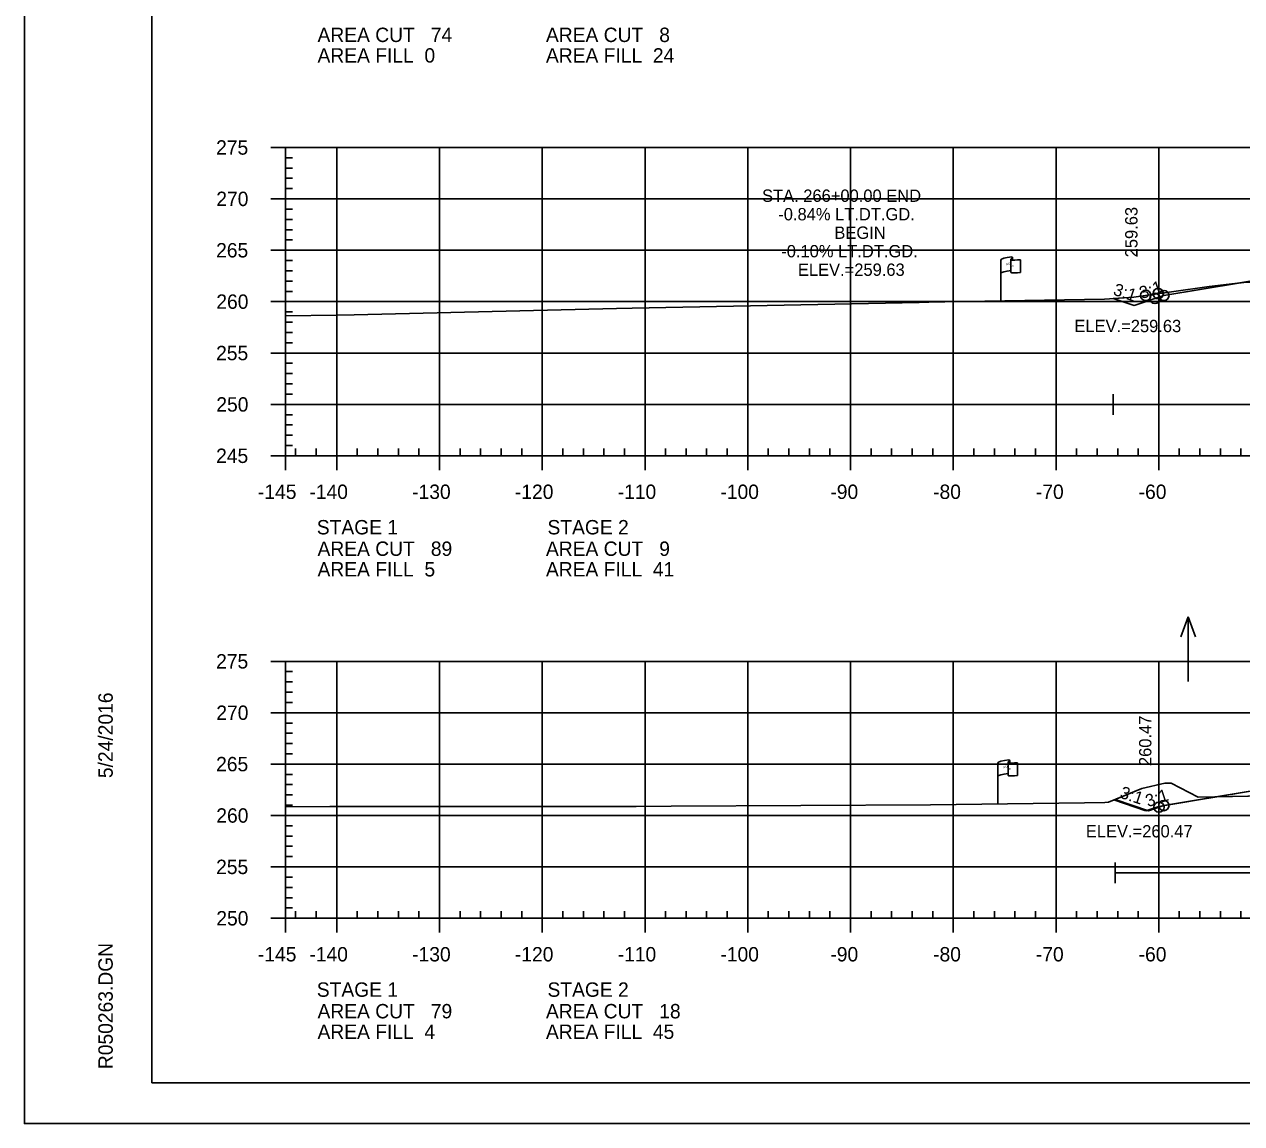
# Model space of a CAD drawing. Extents: x 1365647 to 1367999, y 387113 to 400173.
# Drawn here: x 1365723.7 to 1365842.2, y 394626.2 to 394733.2 of the extents above; entities that cross this region are included whole.
import ezdxf

# ---------------------------------------------------------------- set-up
doc = ezdxf.new("R2010")
doc.units = 0
for name, color, linetype in [('E_Existing ROW', 7, 'Continuous'), ('R_Axis', 7, 'Continuous'), ('R_Axis Annot', 7, 'Continuous'), ('R_Border', 7, 'Continuous'), ('R_Border Notes', 7, 'Continuous'), ('R_Contours', 7, 'Continuous'), ('R_Exist Surface', 7, 'Continuous'), ('R_Fin Surface', 7, 'Continuous'), ('R_Fin Surface Annot', 7, 'Continuous'), ('R_Grid', 7, 'Continuous'), ('R_No Plot', 7, 'Continuous'), ('R_Proposed Const Limits', 7, 'Continuous'), ('R_Water', 7, 'Continuous'), ('R_Water Annot', 7, 'Continuous')]:
    doc.layers.add(name, color=color, linetype=linetype)

msp = doc.modelspace()

# ---------------------------------------------------------------- linework, layer by layer
at = {"layer": 'E_Existing ROW'}
for p, q in [((1365818.71, 394706.28), (1365818.71, 394710.23)), ((1365819.7, 394710.33), (1365819.7, 394710.31)), ((1365819.7, 394710.31), (1365819.7, 394709.09)), ((1365819.87, 394710.48), (1365819.87, 394710.24)), ((1365820.64, 394710.29), (1365820.64, 394709.05)), ((1365818.42, 394657.34), (1365818.42, 394661.29)), ((1365819.42, 394661.39), (1365819.42, 394661.37)), ((1365819.42, 394661.37), (1365819.42, 394660.15)), ((1365819.59, 394661.54), (1365819.59, 394661.3)), ((1365820.35, 394661.35), (1365820.35, 394660.11))]:
    msp.add_line(p, q, dxfattribs=at)
for centre, radius, start, end in [((1365819.78, 394710.33), 0.078, 88.6458, 274.2828), ((1365819.79, 394710.48), 0.0783, 263.0712, 93.9564), ((1365819.78, 394709.09), 0.0783, 180, 273.9564), ((1365819.5, 394661.39), 0.078, 88.6458, 274.2828), ((1365819.51, 394661.54), 0.0783, 263.0712, 93.9564), ((1365819.5, 394660.15), 0.0783, 180, 273.9564)]:
    msp.add_arc(centre, radius, start, end, dxfattribs=at)
for centre, major_axis, ratio, start_param, end_param in [((1365820.29, 394710.28), (-1.58, -0.04), 0.19887, 5.030368, 6.283185), ((1365821, 394710.39), (-1.23, -0.13), 0.052933, 0.159456, 1.268315), ((1365820.29, 394708.96), (-1.58, -0.04), 0.19887, 5.083035, 6.194897), ((1365821, 394709.15), (-1.23, -0.13), 0.052933, 0.159456, 1.268315), ((1365820.01, 394661.33), (-1.58, -0.04), 0.19887, 5.030368, 6.283185), ((1365820.71, 394661.45), (-1.23, -0.13), 0.052933, 0.159456, 1.268315), ((1365820, 394660.02), (-1.58, -0.04), 0.19887, 5.083035, 6.194897), ((1365820.71, 394660.21), (-1.23, -0.13), 0.052933, 0.159456, 1.268315)]:
    msp.add_ellipse(centre, major_axis=major_axis, ratio=ratio, start_param=start_param, end_param=end_param, dxfattribs=at)
at = {"layer": 'R_Axis'}
for p, q in [((1365747.69, 394721.21), (1365749.09, 394721.21)), ((1365749.09, 394691.21), (1365749.09, 394721.21)), ((1365749.09, 394720.21), (1365749.79, 394720.21)), ((1365749.09, 394719.21), (1365749.79, 394719.21)), ((1365749.09, 394718.21), (1365749.79, 394718.21)), ((1365749.09, 394717.21), (1365749.79, 394717.21)), ((1365747.69, 394716.21), (1365749.09, 394716.21)), ((1365749.09, 394715.21), (1365749.79, 394715.21)), ((1365749.09, 394714.21), (1365749.79, 394714.21)), ((1365749.09, 394713.21), (1365749.79, 394713.21)), ((1365749.09, 394712.21), (1365749.79, 394712.21)), ((1365747.69, 394711.21), (1365749.09, 394711.21)), ((1365749.09, 394710.21), (1365749.79, 394710.21)), ((1365749.09, 394709.21), (1365749.79, 394709.21)), ((1365749.09, 394708.21), (1365749.79, 394708.21)), ((1365749.09, 394707.21), (1365749.79, 394707.21)), ((1365747.69, 394706.21), (1365749.09, 394706.21)), ((1365749.09, 394705.21), (1365749.79, 394705.21)), ((1365749.09, 394704.21), (1365749.79, 394704.21)), ((1365749.09, 394703.21), (1365749.79, 394703.21)), ((1365747.69, 394701.21), (1365749.09, 394701.21)), ((1365749.09, 394702.21), (1365749.79, 394702.21)), ((1365749.09, 394700.21), (1365749.79, 394700.21)), ((1365749.09, 394699.21), (1365749.79, 394699.21)), ((1365749.09, 394698.21), (1365749.79, 394698.21)), ((1365749.09, 394697.21), (1365749.79, 394697.21)), ((1365747.69, 394696.21), (1365749.09, 394696.21)), ((1365749.09, 394695.21), (1365749.79, 394695.21)), ((1365749.09, 394694.21), (1365749.79, 394694.21)), ((1365749.09, 394693.21), (1365749.79, 394693.21)), ((1365749.09, 394692.21), (1365749.79, 394692.21)), ((1365749.09, 394691.21), (1365749.09, 394691.91)), ((1365750.09, 394691.21), (1365750.09, 394691.91)), ((1365752.09, 394691.21), (1365752.09, 394691.91)), ((1365756.09, 394691.21), (1365756.09, 394691.91)), ((1365758.09, 394691.21), (1365758.09, 394691.91)), ((1365760.09, 394691.21), (1365760.09, 394691.91)), ((1365762.09, 394691.21), (1365762.09, 394691.91)), ((1365766.09, 394691.21), (1365766.09, 394691.91)), ((1365768.09, 394691.21), (1365768.09, 394691.91)), ((1365770.09, 394691.21), (1365770.09, 394691.91)), ((1365772.09, 394691.21), (1365772.09, 394691.91)), ((1365776.09, 394691.21), (1365776.09, 394691.91)), ((1365778.09, 394691.21), (1365778.09, 394691.91)), ((1365780.09, 394691.21), (1365780.09, 394691.91)), ((1365782.09, 394691.21), (1365782.09, 394691.91)), ((1365786.09, 394691.21), (1365786.09, 394691.91)), ((1365788.09, 394691.21), (1365788.09, 394691.91)), ((1365790.09, 394691.21), (1365790.09, 394691.91)), ((1365792.09, 394691.21), (1365792.09, 394691.91)), ((1365796.09, 394691.21), (1365796.09, 394691.91)), ((1365798.09, 394691.21), (1365798.09, 394691.91)), ((1365800.09, 394691.21), (1365800.09, 394691.91)), ((1365802.09, 394691.21), (1365802.09, 394691.91)), ((1365806.09, 394691.21), (1365806.09, 394691.91)), ((1365808.09, 394691.21), (1365808.09, 394691.91)), ((1365810.09, 394691.21), (1365810.09, 394691.91)), ((1365812.09, 394691.21), (1365812.09, 394691.91)), ((1365816.09, 394691.21), (1365816.09, 394691.91)), ((1365818.09, 394691.21), (1365818.09, 394691.91)), ((1365820.09, 394691.21), (1365820.09, 394691.91)), ((1365822.09, 394691.21), (1365822.09, 394691.91)), ((1365826.09, 394691.21), (1365826.09, 394691.91)), ((1365828.09, 394691.21), (1365828.09, 394691.91)), ((1365830.09, 394691.21), (1365830.09, 394691.91)), ((1365832.09, 394691.21), (1365832.09, 394691.91)), ((1365836.09, 394691.21), (1365836.09, 394691.91)), ((1365838.09, 394691.21), (1365838.09, 394691.91)), ((1365840.09, 394691.21), (1365840.09, 394691.91)), ((1365842.09, 394691.21), (1365842.09, 394691.91)), ((1365747.69, 394691.21), (1365749.09, 394691.21)), ((1365749.09, 394691.21), (1366039.09, 394691.21)), ((1365749.09, 394689.81), (1365749.09, 394691.21)), ((1365754.09, 394689.81), (1365754.09, 394691.21)), ((1365764.09, 394689.81), (1365764.09, 394691.21)), ((1365774.09, 394689.81), (1365774.09, 394691.21)), ((1365784.09, 394689.81), (1365784.09, 394691.21)), ((1365794.09, 394689.81), (1365794.09, 394691.21)), ((1365804.09, 394689.81), (1365804.09, 394691.21)), ((1365814.09, 394689.81), (1365814.09, 394691.21)), ((1365824.09, 394689.81), (1365824.09, 394691.21)), ((1365834.09, 394689.81), (1365834.09, 394691.21)), ((1365747.69, 394671.21), (1365749.09, 394671.21)), ((1365749.09, 394646.21), (1365749.09, 394671.21)), ((1365749.09, 394670.21), (1365749.79, 394670.21)), ((1365749.09, 394669.21), (1365749.79, 394669.21)), ((1365749.09, 394668.21), (1365749.79, 394668.21)), ((1365749.09, 394667.21), (1365749.79, 394667.21)), ((1365747.69, 394666.21), (1365749.09, 394666.21)), ((1365749.09, 394665.21), (1365749.79, 394665.21)), ((1365749.09, 394664.21), (1365749.79, 394664.21)), ((1365749.09, 394663.21), (1365749.79, 394663.21)), ((1365749.09, 394662.21), (1365749.79, 394662.21)), ((1365747.69, 394661.21), (1365749.09, 394661.21)), ((1365749.09, 394660.21), (1365749.79, 394660.21)), ((1365749.09, 394659.21), (1365749.79, 394659.21)), ((1365749.09, 394658.21), (1365749.79, 394658.21)), ((1365747.69, 394656.21), (1365749.09, 394656.21)), ((1365749.09, 394657.21), (1365749.79, 394657.21)), ((1365749.09, 394655.21), (1365749.79, 394655.21)), ((1365749.09, 394654.21), (1365749.79, 394654.21)), ((1365749.09, 394653.21), (1365749.79, 394653.21)), ((1365749.09, 394652.21), (1365749.79, 394652.21)), ((1365747.69, 394651.21), (1365749.09, 394651.21)), ((1365749.09, 394650.21), (1365749.79, 394650.21)), ((1365749.09, 394649.21), (1365749.79, 394649.21)), ((1365749.09, 394648.21), (1365749.79, 394648.21)), ((1365749.09, 394647.21), (1365749.79, 394647.21)), ((1365749.09, 394646.21), (1365749.09, 394646.91)), ((1365750.09, 394646.21), (1365750.09, 394646.91)), ((1365752.09, 394646.21), (1365752.09, 394646.91)), ((1365756.09, 394646.21), (1365756.09, 394646.91)), ((1365758.09, 394646.21), (1365758.09, 394646.91)), ((1365760.09, 394646.21), (1365760.09, 394646.91)), ((1365762.09, 394646.21), (1365762.09, 394646.91)), ((1365766.09, 394646.21), (1365766.09, 394646.91)), ((1365768.09, 394646.21), (1365768.09, 394646.91)), ((1365770.09, 394646.21), (1365770.09, 394646.91)), ((1365772.09, 394646.21), (1365772.09, 394646.91)), ((1365776.09, 394646.21), (1365776.09, 394646.91)), ((1365778.09, 394646.21), (1365778.09, 394646.91)), ((1365780.09, 394646.21), (1365780.09, 394646.91)), ((1365782.09, 394646.21), (1365782.09, 394646.91)), ((1365786.09, 394646.21), (1365786.09, 394646.91)), ((1365788.09, 394646.21), (1365788.09, 394646.91)), ((1365790.09, 394646.21), (1365790.09, 394646.91)), ((1365792.09, 394646.21), (1365792.09, 394646.91)), ((1365796.09, 394646.21), (1365796.09, 394646.91)), ((1365798.09, 394646.21), (1365798.09, 394646.91)), ((1365800.09, 394646.21), (1365800.09, 394646.91)), ((1365802.09, 394646.21), (1365802.09, 394646.91)), ((1365806.09, 394646.21), (1365806.09, 394646.91)), ((1365808.09, 394646.21), (1365808.09, 394646.91)), ((1365810.09, 394646.21), (1365810.09, 394646.91)), ((1365812.09, 394646.21), (1365812.09, 394646.91)), ((1365816.09, 394646.21), (1365816.09, 394646.91)), ((1365818.09, 394646.21), (1365818.09, 394646.91)), ((1365820.09, 394646.21), (1365820.09, 394646.91)), ((1365822.09, 394646.21), (1365822.09, 394646.91)), ((1365826.09, 394646.21), (1365826.09, 394646.91)), ((1365828.09, 394646.21), (1365828.09, 394646.91)), ((1365830.09, 394646.21), (1365830.09, 394646.91)), ((1365832.09, 394646.21), (1365832.09, 394646.91)), ((1365836.09, 394646.21), (1365836.09, 394646.91)), ((1365838.09, 394646.21), (1365838.09, 394646.91)), ((1365840.09, 394646.21), (1365840.09, 394646.91)), ((1365842.09, 394646.21), (1365842.09, 394646.91)), ((1365747.69, 394646.21), (1365749.09, 394646.21)), ((1365749.09, 394646.21), (1366039.09, 394646.21)), ((1365749.09, 394644.81), (1365749.09, 394646.21)), ((1365754.09, 394644.81), (1365754.09, 394646.21)), ((1365764.09, 394644.81), (1365764.09, 394646.21)), ((1365774.09, 394644.81), (1365774.09, 394646.21)), ((1365784.09, 394644.81), (1365784.09, 394646.21)), ((1365794.09, 394644.81), (1365794.09, 394646.21)), ((1365804.09, 394644.81), (1365804.09, 394646.21)), ((1365814.09, 394644.81), (1365814.09, 394646.21)), ((1365824.09, 394644.81), (1365824.09, 394646.21)), ((1365834.09, 394644.81), (1365834.09, 394646.21))]:
    msp.add_line(p, q, dxfattribs=at)
at = {"layer": 'R_Border'}
for p, q in [((1365736.09, 394630.21), (1365736.09, 394835.67)), ((1365736.09, 394630.21), (1365736.09, 394630.21)), ((1366052.27, 394630.21), (1365736.09, 394630.21))]:
    msp.add_line(p, q, dxfattribs=at)
at = {"layer": 'R_Contours'}
for points in [[(1365842.03, 394708.05), (1365842.66, 394708.12), (1365846.67, 394707.81), (1365850.24, 394707.51), (1365854.11, 394707.05), (1365854.74, 394706.98), (1365854.76, 394706.97), (1365854.94, 394706.98), (1365867.2, 394708.05), (1365870.68, 394708.82), (1365872.1, 394709.11), (1365873.7, 394709.48), (1365862.59, 394709.26), (1365847.47, 394708.96)], [(1365829.66, 394706.51), (1365831.66, 394706.65), (1365838.99, 394707.69), (1365842.03, 394708.05), (1365834.59, 394706.81), (1365831.68, 394705.84)], [(1365839.74, 394658.04), (1365844.35, 394658.13), (1365846.14, 394658.19), (1365847.43, 394658.18), (1365847.72, 394658.09), (1365850.56, 394657.5), (1365853.21, 394657.51), (1365856.46, 394657.35), (1365862.11, 394657.82), (1365866.89, 394658.2), (1365872.01, 394659.44), (1365873.69, 394659.85), (1365862.59, 394659.63), (1365847.47, 394659.32)], [(1365829.84, 394657.76), (1365832.45, 394658.85), (1365834.68, 394659.35), (1365835.28, 394659.35), (1365837.93, 394658), (1365839.74, 394658.04), (1365834.59, 394657.18), (1365833.09, 394656.68)]]:
    msp.add_lwpolyline(points, close=True, dxfattribs=at)
at = {"layer": 'R_Exist Surface'}
for points in [[(1365749.09, 394704.82), (1365754.06, 394704.88), (1365755.77, 394704.91), (1365781.3, 394705.54), (1365782.84, 394705.58), (1365810.76, 394706.14), (1365811.71, 394706.16), (1365813.28, 394706.19), (1365828.82, 394706.45), (1365831.66, 394706.65), (1365838.99, 394707.69), (1365842.66, 394708.12)], [(1365749.09, 394657.06), (1365753.43, 394657.1), (1365780.82, 394657.09), (1365783.24, 394657.1), (1365786.62, 394657.13), (1365811.88, 394657.26), (1365826.87, 394657.45), (1365828.83, 394657.47), (1365829.21, 394657.5), (1365832.45, 394658.85), (1365834.68, 394659.35), (1365835.28, 394659.35), (1365837.93, 394658), (1365844.35, 394658.13)]]:
    msp.add_lwpolyline(points, dxfattribs=at)
at = {"layer": 'R_Fin Surface'}
for points in [[(1365829.66, 394706.51), (1365831.68, 394705.84), (1365834.59, 394706.81), (1365847.47, 394708.96), (1365856.59, 394710.48), (1365862.59, 394710.72), (1365864.59, 394710.76), (1365894.09, 394711.35), (1365923.59, 394710.76), (1365925.59, 394710.72), (1365931.59, 394710.48), (1365940.72, 394708.96), (1365953.59, 394706.81), (1365953.59, 394706.81), (1365967.61, 394711.48)], [(1365834.59, 394706.81), (1365852.3, 394709.76), (1365856.59, 394710.48), (1365862.59, 394710.72), (1365864.59, 394710.76), (1365894.09, 394711.35), (1365923.59, 394710.76), (1365925.59, 394710.72), (1365931.59, 394710.48), (1365935.89, 394709.76), (1365953.59, 394706.81), (1365967.61, 394711.48)], [(1365829.66, 394706.51), (1365831.68, 394705.84)], [(1365829.84, 394657.76), (1365833.09, 394656.68), (1365834.59, 394657.18), (1365847.47, 394659.32), (1365856.59, 394660.85), (1365862.59, 394661.09), (1365864.59, 394661.13), (1365894.09, 394661.72), (1365923.59, 394661.13), (1365925.59, 394661.09), (1365931.59, 394660.85), (1365940.72, 394659.32), (1365953.59, 394657.18), (1365965.21, 394661.05)], [(1365834.09, 394657.1), (1365852.3, 394660.13), (1365856.59, 394660.85), (1365862.59, 394661.09), (1365864.59, 394661.13), (1365894.09, 394661.72), (1365923.59, 394661.13), (1365925.59, 394661.09), (1365931.59, 394660.85), (1365935.89, 394660.13), (1365953.59, 394657.18), (1365965.21, 394661.05)], [(1365829.73, 394657.72), (1365832.84, 394656.68)], [(1365832.84, 394656.68), (1365834.09, 394657.1)]]:
    msp.add_lwpolyline(points, dxfattribs=at)
at = {"layer": 'R_Grid'}
for p, q in [((1365749.09, 394721.21), (1366039.09, 394721.21)), ((1365749.09, 394691.21), (1365749.09, 394721.21)), ((1365754.09, 394691.21), (1365754.09, 394721.21)), ((1365764.09, 394691.21), (1365764.09, 394721.21)), ((1365774.09, 394691.21), (1365774.09, 394721.21)), ((1365784.09, 394691.21), (1365784.09, 394721.21)), ((1365794.09, 394691.21), (1365794.09, 394721.21)), ((1365804.09, 394691.21), (1365804.09, 394721.21)), ((1365814.09, 394691.21), (1365814.09, 394721.21)), ((1365824.09, 394691.21), (1365824.09, 394721.21)), ((1365834.09, 394691.21), (1365834.09, 394721.21)), ((1365749.09, 394716.21), (1366039.09, 394716.21)), ((1365749.09, 394711.21), (1366039.09, 394711.21)), ((1365749.09, 394706.21), (1366039.09, 394706.21)), ((1365749.09, 394701.21), (1366039.09, 394701.21)), ((1365749.09, 394696.21), (1366039.09, 394696.21)), ((1365749.09, 394691.21), (1366039.09, 394691.21)), ((1365749.09, 394671.21), (1366039.09, 394671.21)), ((1365749.09, 394646.21), (1365749.09, 394671.21)), ((1365754.09, 394646.21), (1365754.09, 394671.21)), ((1365764.09, 394646.21), (1365764.09, 394671.21)), ((1365774.09, 394646.21), (1365774.09, 394671.21)), ((1365784.09, 394646.21), (1365784.09, 394671.21)), ((1365794.09, 394646.21), (1365794.09, 394671.21)), ((1365804.09, 394646.21), (1365804.09, 394671.21)), ((1365814.09, 394646.21), (1365814.09, 394671.21)), ((1365824.09, 394646.21), (1365824.09, 394671.21)), ((1365834.09, 394646.21), (1365834.09, 394671.21)), ((1365749.09, 394666.21), (1366039.09, 394666.21)), ((1365749.09, 394661.21), (1366039.09, 394661.21)), ((1365749.09, 394656.21), (1366039.09, 394656.21)), ((1365749.09, 394651.21), (1366039.09, 394651.21)), ((1365749.09, 394646.21), (1366039.09, 394646.21))]:
    msp.add_line(p, q, dxfattribs=at)
at = {"layer": 'R_No Plot'}
msp.add_line((1365723.69, 394626.23), (1366057.03, 394626.23), dxfattribs=at)
msp.add_lwpolyline([(1365723.69, 394839.56), (1366057.03, 394839.56), (1366057.03, 394626.23), (1365723.69, 394626.23)], close=True, dxfattribs=at)
for centre in [(1365832.82, 394706.82), (1365834.04, 394706.99), (1365834.59, 394706.81), (1365834.59, 394706.81), (1365834.59, 394706.81), (1365834.59, 394706.81), (1365834.59, 394706.81), (1365834.59, 394706.81), (1365834.59, 394706.81), (1365834.59, 394706.81), (1365834.59, 394706.81), (1365833.72, 394706.52), (1365834.11, 394657.02), (1365834.59, 394657.18), (1365834.59, 394657.18), (1365834.59, 394657.18), (1365834.59, 394657.18), (1365834.59, 394657.18)]:
    msp.add_circle(centre, 0.5, dxfattribs=at)
at = {"layer": 'R_Proposed Const Limits'}
msp.add_lwpolyline([(1365831.68, 394705.84), (1365834.59, 394706.81)], dxfattribs=at)
at = {"layer": 'R_Water'}
for p, q in [((1365829.66, 394695.2), (1365829.66, 394697.2)), ((1365829.66, 394696.2), (1365882.19, 394696.2)), ((1365829.84, 394649.64), (1365829.84, 394651.64)), ((1365829.84, 394650.64), (1365882.12, 394650.64))]:
    msp.add_line(p, q, dxfattribs=at)
at = {"layer": 'R_Water Annot'}
for p, q in [((1365836.95, 394675.53), (1365836.25, 394673.61)), ((1365836.95, 394669.25), (1365836.95, 394675.53)), ((1365836.95, 394675.53), (1365837.65, 394673.61))]:
    msp.add_line(p, q, dxfattribs=at)

# ---------------------------------------------------------------- texts
at = {"layer": 'E_Existing ROW'}
for s, height, rotation, p in [('R ', 0.2, 9.9884, (1365819.23, 394709.73)), (' O', 0.2, 9.9884, (1365819.37, 394709.78)), ('W', 0.2, 351.1788, (1365819.7, 394709.61)), ('DWB 11-9-07', 0.001, 90, (1365819.87, 394710.24)), ('DWB 11-9-07', 0.001, 5.0717, (1365820.63, 394709.05)), ('DWB 11-9-07', 0.001, 90, (1365818.71, 394706.28)), ('R ', 0.2, 9.9884, (1365818.94, 394660.79)), (' O', 0.2, 9.9884, (1365819.09, 394660.84)), ('DWB 11-9-07', 0.001, 90, (1365819.59, 394661.3)), ('W', 0.2, 351.1788, (1365819.42, 394660.67)), ('DWB 11-9-07', 0.001, 5.0717, (1365820.34, 394660.11)), ('DWB 11-9-07', 0.001, 90, (1365818.42, 394657.34))]:
    msp.add_text(s, height=height, rotation=rotation, dxfattribs=at).set_placement(p)
at = {"layer": 'R_Axis Annot'}
for s, p in [('AREA CUT   74', (1365752.22, 394731.47)), ('AREA CUT   8', (1365774.45, 394731.47)), ('AREA FILL  0', (1365752.22, 394729.47)), ('AREA FILL  24', (1365774.45, 394729.47)), ('275', (1365742.35, 394720.51)), ('270', (1365742.37, 394715.51)), ('265', (1365742.35, 394710.51)), ('260', (1365742.37, 394705.51)), ('255', (1365742.35, 394700.51)), ('250', (1365742.37, 394695.51)), ('245', (1365742.35, 394690.51)), ('-145', (1365746.42, 394687.01)), ('-140', (1365751.43, 394687.01)), ('-130', (1365761.43, 394687.01)), ('-120', (1365771.43, 394687.01)), ('-110', (1365781.43, 394687.01)), ('-100', (1365791.43, 394687.01)), ('-90', (1365802.13, 394687.01)), ('-80', (1365812.13, 394687.01)), ('-70', (1365822.13, 394687.01)), ('-60', (1365832.13, 394687.01)), ('STAGE 1', (1365752.15, 394683.56)), ('STAGE 2', (1365774.6, 394683.56)), ('AREA CUT   89', (1365752.22, 394681.47)), ('AREA CUT   9', (1365774.45, 394681.47)), ('AREA FILL  5', (1365752.22, 394679.47)), ('AREA FILL  41', (1365774.45, 394679.47)), ('275', (1365742.35, 394670.51)), ('270', (1365742.37, 394665.51)), ('265', (1365742.35, 394660.51)), ('260', (1365742.37, 394655.51)), ('255', (1365742.35, 394650.51)), ('250', (1365742.37, 394645.51)), ('-145', (1365746.42, 394642.01)), ('-140', (1365751.43, 394642.01)), ('-130', (1365761.43, 394642.01)), ('-120', (1365771.43, 394642.01)), ('-110', (1365781.43, 394642.01)), ('-100', (1365791.43, 394642.01)), ('-90', (1365802.13, 394642.01)), ('-80', (1365812.13, 394642.01)), ('-70', (1365822.13, 394642.01)), ('-60', (1365832.13, 394642.01)), ('STAGE 1', (1365752.15, 394638.57)), ('STAGE 2', (1365774.6, 394638.57)), ('AREA CUT   79', (1365752.22, 394636.47)), ('AREA CUT   18', (1365774.45, 394636.47)), ('AREA FILL  4', (1365752.22, 394634.47)), ('AREA FILL  45', (1365774.45, 394634.47))]:
    msp.add_text(s, height=1.4, dxfattribs=at).set_placement(p)
at = {"layer": 'R_Border'}
for s, p in [('5/24/2016', (1365732.29, 394659.85)), ('R050263.DGN', (1365732.29, 394631.53))]:
    msp.add_text(s, height=1.4, rotation=90, dxfattribs=at).set_placement(p)
at = {"layer": 'R_Border Notes'}
for s, p in [('ELEV.=259.63', (1365825.88, 394703.24)), ('ELEV.=260.47', (1365826.99, 394654.08))]:
    msp.add_text(s, height=1.2, dxfattribs=at).set_placement(p)
at = {"layer": 'R_Fin Surface Annot'}
for s, rotation, p in [('259.63', 90, (1365832.02, 394710.52)), ('3:1', 341.5651, (1365829.57, 394706.9)), ('3:1', 18.4349, (1365832.43, 394706.45)), ('260.47', 90, (1365833.37, 394661.02)), ('3:1', 341.5651, (1365830.22, 394657.96)), ('3:1', 18.4349, (1365833.03, 394657.01))]:
    msp.add_text(s, height=1.2, rotation=rotation, dxfattribs=at).set_placement(p)
at = {"layer": 'R_Water'}
for s, p in [('STA. 266+00.00 END', (1365795.48, 394715.92)), ('-0.84% LT.DT.GD.', (1365797.06, 394714.12)), ('BEGIN', (1365802.52, 394712.32)), ('-0.10% LT.DT.GD.', (1365797.35, 394710.52)), ('ELEV.=259.63', (1365798.97, 394708.72))]:
    msp.add_text(s, height=1.2, dxfattribs=at).set_placement(p)

doc.saveas('drawing.dxf')
